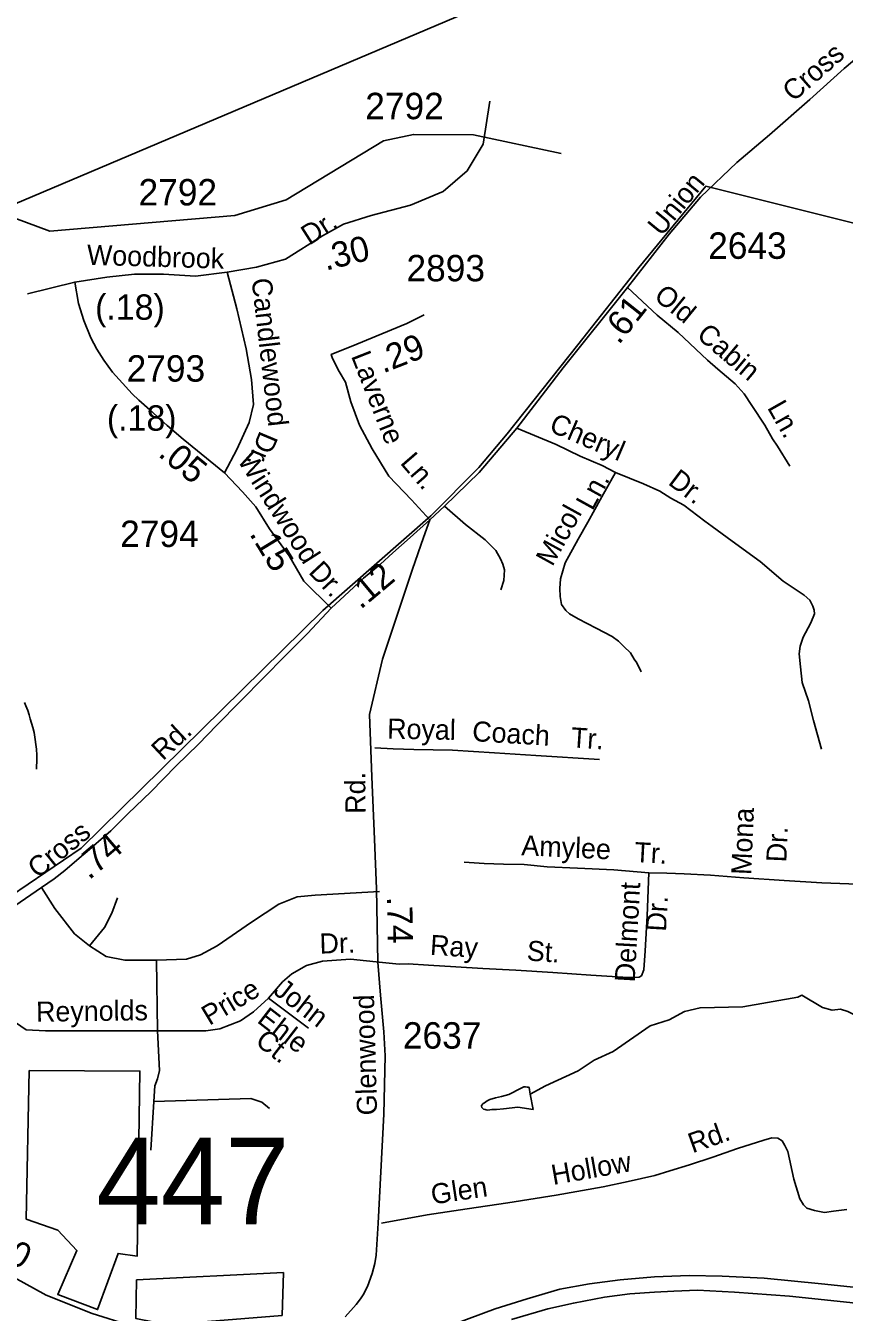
# Model space of a CAD drawing. Extents: x 1547597 to 1699558, y 810033 to 920809.
# Drawn here: x 1676262 to 1680138, y 851135 to 857223 of the extents above; entities that cross this region are included whole.
import ezdxf

# ---------------------------------------------------------------- set-up
doc = ezdxf.new("R2010")
doc.units = 0
for name, color, linetype in [('Exist Boundary Political City Limit New', 7, 'Continuous'), ('Exist Boundary Political City Limit New Hole', 7, 'Continuous'), ('Exist Hydrographic Misc Water Feature', 7, 'Continuous'), ('Exist Road Non-System Type 51', 7, 'Continuous'), ('Exist Road Non-System Type 51 Label', 7, 'Continuous'), ('Exist Road Primary Interstate Divided Center Attributed', 7, 'Continuous'), ('Exist Road Secondary Mileage Hundredths English Label', 7, 'Continuous'), ('Exist Road Secondary Structure Standard Bridge Number Label', 7, 'Continuous'), ('Exist Road Secondary Type 51 Attributed', 7, 'Continuous'), ('Exist Road Secondary Type 51 Label', 7, 'Continuous'), ('Exist Road Secondary Type 51 Number Label', 7, 'Continuous'), ('Exist Utilities Electrical Transmission Line', 7, 'Continuous'), ('Map Preparation Boundary City Limit Buffer Line', 7, 'Continuous')]:
    doc.layers.add(name, color=color, linetype=linetype)

msp = doc.modelspace()

# ---------------------------------------------------------------- linework, layer by layer
at = {"layer": 'Exist Boundary Political City Limit New'}
msp.add_lwpolyline([(1675602.8, 852706.4), (1676523.6, 853330.3), (1677668.3, 854455.2), (1678179.3, 854904.3), (1678408, 855131.8), (1678541, 855292), (1678876.4, 855712.4), (1679165.3, 856078.8), (1679482, 856463.8), (1680341, 856248.7), (1680328.9, 854641), (1680729.8, 854567.4)], dxfattribs=at)
at = {"layer": 'Exist Boundary Political City Limit New Hole'}
msp.add_lwpolyline([(1676278.5, 852278.1), (1676802.8, 852276.1), (1676789.8, 851400.2), (1676699, 851413.2), (1676601.7, 851147.2), (1676413.6, 851218.5), (1676504.4, 851426.2), (1676413.6, 851523.5), (1676264.4, 851575.4), (1676278.5, 852278.1)], dxfattribs=at)
msp.add_lwpolyline([(1676785.6, 851288.2), (1677481.6, 851322.4), (1677475.9, 851119.8), (1677122.1, 851091.3), (1676965.3, 851082.7), (1676871.1, 851088.5), (1676782.7, 851105.6)], close=True, dxfattribs=at)
at = {"layer": 'Exist Hydrographic Misc Water Feature'}
for points in [[(1678796.6, 856618.8), (1678381.6, 856706.1), (1678097.6, 856708.6), (1677955.6, 856678.6), (1677494.6, 856399.2), (1677251.6, 856325.3), (1676375.5, 856251.2), (1675515.9, 856569), (1675462.5, 856594.8), (1675402.3, 856630.9), (1675354.6, 856695.4), (1675256.6, 856881.2), (1675249.6, 856947.1), (1675215.5, 856974), (1675200.6, 857099), (1675175.6, 857122.5), (1675065.5, 857676.2), (1674925.5, 857892.4), (1674636.6, 858131.4), (1674005, 858498.8), (1673911.4, 858541.1), (1673892.5, 858698), (1673877.5, 858839.5)], [(1676313.5, 853705.2), (1676313.5, 853715), (1676313.8, 853743.8), (1676313.9, 853771.7), (1676312.4, 853799.6), (1676310.4, 853821.8), (1676306.7, 853845.6), (1676301, 853877.8), (1676295, 853901.7), (1676283.5, 853943.8), (1676277.6, 853962), (1676271.9, 853981.8), (1676262, 854004.1), (1676256.1, 854019.8)], [(1680658.7, 852205.3), (1680512, 852342), (1680420.3, 852403), (1680198.9, 852535.6), (1680154.8, 852557.8), (1680119.1, 852568.4), (1680081, 852565), (1680034.9, 852576.6), (1679936.1, 852635.2), (1679917.4, 852625.8), (1679657.2, 852579.3), (1679455, 852576.1), (1679381, 852558.7), (1679308.9, 852519.2), (1679218.6, 852489.8), (1679044, 852368.6), (1678953.7, 852327), (1678877.4, 852277.7), (1678723.1, 852206.1), (1678650.8, 852167.3)], [(1678650.8, 852167.3), (1678664.5, 852094.9), (1678592.3, 852104.5), (1678524.5, 852096.9), (1678490.5, 852093.5), (1678468.5, 852093.9), (1678450.6, 852091.8), (1678442.3, 852092), (1678436.5, 852093.8), (1678430.1, 852096.3), (1678424.5, 852099.8), (1678421.7, 852103.9), (1678419.7, 852109.7), (1678420.5, 852113.8), (1678427.4, 852121.9), (1678434.7, 852125.8), (1678446.1, 852134.6), (1678458.7, 852141.7), (1678486.8, 852149.3), (1678514.6, 852155.3), (1678548.9, 852165.3), (1678607, 852194.6), (1678620.9, 852200.8), (1678628, 852201.5), (1678636.9, 852200.5), (1678641.1, 852200.4), (1678644.9, 852198.7), (1678650.8, 852167.3)]]:
    msp.add_lwpolyline(points, dxfattribs=at)
at = {"layer": 'Exist Road Non-System Type 51'}
for p, q in [((1676885.7, 852466.7), (1676881.2, 852800.7)), ((1677410.9, 852620.8), (1677600.7, 852479.5)), ((1676868, 852132.7), (1676854.8, 851901.5))]:
    msp.add_line(p, q, dxfattribs=at)
for points in [[(1676493.9, 856009.8), (1676511, 855909.1), (1676537.3, 855828.5), (1676569.7, 855745.8), (1676598.6, 855693.2), (1676631.6, 855640.5), (1676672.5, 855583.6), (1676703.8, 855549), (1676766.5, 855481.7), (1676797.9, 855451), (1676849, 855405.9), (1676930.8, 855331.7), (1677006.5, 855266.2)], [(1679111.3, 855984.3), (1679251.5, 855853.5), (1679351.9, 855771.5), (1679489.4, 855640.6), (1679538.5, 855597.6), (1679621.2, 855527.9), (1679664.2, 855481), (1679699.2, 855426.3), (1679761.3, 855332.9), (1679798, 855268.2), (1679821.3, 855233.7), (1679879.4, 855138.5)], [(1678587.7, 855318), (1678772.8, 855240.9), (1678887.8, 855186.6), (1678991, 855142.4), (1679054.3, 855109.1)], [(1679054.3, 855109.1), (1678990, 854994.4), (1678923.5, 854873.7), (1678877.8, 854792.6), (1678815.5, 854681.8)], [(1679054.3, 855109.1), (1679187.3, 855054.4), (1679264.7, 855020.8), (1679316, 854987.8), (1679377.4, 854954.5), (1679477.9, 854878.5), (1679512.5, 854853)], [(1678244.8, 854950.1), (1678344.9, 854863.4), (1678437.5, 854789.5), (1678488.5, 854740.4), (1678509.7, 854700), (1678521.2, 854675.7), (1678528.7, 854647.6), (1678525.7, 854597.6), (1678510.8, 854553.9)], [(1679512.5, 854853), (1679606.1, 854783.8), (1679740.2, 854687), (1679848.4, 854594.8), (1679947.1, 854528.8), (1679974.7, 854504.2), (1679988.1, 854475.9), (1679995.7, 854457.8), (1679997.4, 854439.7), (1679991, 854423.8), (1679978.4, 854394.1), (1679943.1, 854328.8), (1679928.2, 854287), (1679923.5, 854251.1), (1679930.2, 854188.9), (1679938.7, 854114.7), (1679969, 854028.1), (1679991.2, 853935.6), (1680030.4, 853798.7)], [(1678815.5, 854681.8), (1678794, 854606.2), (1678791.1, 854560.2), (1678792.3, 854522.2), (1678799.5, 854484), (1678819, 854455.6), (1678836.6, 854439.2), (1678878.2, 854416.4), (1678963.4, 854372.6), (1679038.6, 854333.1), (1679068.2, 854310.5), (1679093.7, 854285.9), (1679125.1, 854255.3), (1679142.5, 854224.9), (1679156.2, 854208.6), (1679175.3, 854166.2)], [(1678978.8, 853750), (1678677, 853770.1), (1678481.1, 853782.1), (1678283.2, 853794.1), (1678099.2, 853797.8), (1678001.2, 853801.8), (1677915.2, 853805.5)], [(1679212.1, 853215), (1679046.3, 853228.3), (1678874.3, 853235.8), (1678730.4, 853242.7), (1678622.5, 853252.9), (1678524.5, 853254.9), (1678432.5, 853258.8), (1678338.6, 853264.7)], [(1679212.1, 853215), (1679204, 853011), (1679194.6, 852845.1), (1679188.8, 852755.2), (1679178.2, 852727.4), (1679166, 852719.7), (1679114, 852718.7), (1678938.1, 852730.3), (1678758.2, 852741.9), (1678582.4, 852753.5), (1678426.4, 852760.7), (1678298.5, 852769.2), (1678168.6, 852777.9), (1678072.7, 852783.8), (1678030.6, 852782.7), (1677950.7, 852790.3)], [(1680287.6, 853157.2), (1680031.6, 853166.4), (1679853.7, 853178), (1679661.9, 853189.9), (1679504, 853203.1), (1679380.1, 853209.6), (1679298.1, 853213.2), (1679212.1, 853215)], [(1676563.4, 852869.2), (1676492.8, 852924.8), (1676400.1, 853044.7), (1676337, 853145.3)], [(1676563.4, 852869.2), (1676634.1, 852954.8), (1676669.4, 853023.3), (1676695.9, 853096.1)], [(1677936.2, 853126.1), (1677631.6, 853108.9), (1677547.8, 853100.4), (1677459.5, 853066.1), (1677331.5, 852980.5), (1677168.2, 852869.2), (1677088.7, 852826.4), (1677022.5, 852805), (1676881.2, 852800.7)], [(1676881.2, 852800.7), (1676731.2, 852800.7), (1676642.9, 852817.8), (1676563.4, 852869.2)], [(1677410.9, 852620.8), (1677477.1, 852697.9), (1677521.3, 852736.4), (1677591.9, 852775), (1677666.9, 852796.4), (1677799.4, 852805), (1677950.7, 852790.3)], [(1676885.7, 852466.7), (1677115.2, 852466.7), (1677181.4, 852475.3), (1677278.5, 852513.8), (1677340.3, 852556.6), (1677410.9, 852620.8)], [(1676157.4, 852543.8), (1676263.3, 852471), (1676356, 852466.7), (1676885.7, 852466.7)], [(1676885.7, 852466.7), (1676894.5, 852278.3), (1676885.7, 852239.8), (1676872.4, 852205.5), (1676868, 852132.7)], [(1676868, 852132.7), (1677327.1, 852145.6), (1677380, 852128.4), (1677415.3, 852098.5)], [(1677945.7, 851555.8), (1678162.7, 851595.4), (1678351.3, 851623.6), (1678544, 851651.7), (1678772.9, 851689.1), (1678995.9, 851728.6), (1679114.5, 851754.2), (1679241.1, 851781.7), (1679311.6, 851804.2), (1679404.2, 851832.4), (1679515, 851868.2), (1679631.9, 851909.8), (1679756.8, 851949.3), (1679795.1, 851960.5), (1679823, 851958), (1679842.8, 851945.6), (1679856.3, 851923.3), (1679869.8, 851895), (1679899.1, 851764.3), (1679927.3, 851671.7), (1679944.7, 851643.3), (1679960.4, 851627), (1679996.2, 851616.3), (1680020.1, 851611.8), (1680044.1, 851607.3), (1680086.2, 851612.5), (1680150.4, 851621.2)]]:
    msp.add_lwpolyline(points, dxfattribs=at)
at = {"layer": 'Exist Road Primary Interstate Divided Center Attributed'}
for points in [[(1682528.9, 851071.6), (1682446.6, 851058.9), (1682258.6, 851048.7), (1682013.2, 851061.4), (1681758.7, 851081.7), (1681306.6, 851132.6), (1680890, 851175.8), (1680549.1, 851213.9), (1680361.2, 851234.2), (1680029.9, 851269.8), (1679758.1, 851295.2), (1679560, 851305.4), (1679402.5, 851307.9), (1679238.9, 851302.9), (1679076.4, 851287.6), (1678931.6, 851269.8), (1678790.9, 851244.4), (1678636.9, 851198.6), (1678484.5, 851150.4), (1678293, 851079.2), (1678219.6, 851045.7), (1678106.4, 850990.6), (1678018.7, 850939.4), (1677886.6, 850850.7)], [(1678562.5, 851100.8), (1678733.5, 851150.4), (1678855.4, 851178.3), (1679002.7, 851206.3), (1679122.1, 851221.5), (1679238.9, 851229.1), (1679331.4, 851234.2), (1679443.2, 851239.3), (1679618.5, 851229.5), (1679878.7, 851211.1), (1680164.6, 851180.9), (1680366.2, 851155.4), (1680632.9, 851122.4)]]:
    msp.add_lwpolyline(points, dxfattribs=at)
at = {"layer": 'Exist Road Secondary Type 51 Attributed'}
for points in [[(1678174.9, 854884.1), (1678244.8, 854950.1), (1678409.4, 855109.3), (1678587.7, 855318), (1678807.1, 855603.5), (1679111.3, 855984.3), (1679308.7, 856236.2), (1679456.8, 856411.8), (1679629.6, 856576.6), (1679782.9, 856707), (1679974.9, 856874.5), (1680136.8, 857020), (1680345.2, 857195.7)], [(1677216.1, 856056.7), (1677353.8, 856080.8), (1677491.5, 856118.7), (1677667.1, 856229), (1677766.9, 856284.1), (1677897.7, 856325.5), (1678083.6, 856373.7), (1678238.6, 856439.2), (1678352.2, 856535.7), (1678427.9, 856663.2), (1678458.9, 856866.5)], [(1676270.1, 855954.7), (1676493.9, 856009.8), (1676645.4, 856033.9), (1676776.2, 856047.7), (1676913.9, 856047.7), (1677065.4, 856037.4), (1677216.1, 856056.7)], [(1677216.1, 856056.7), (1677261.3, 855882.8), (1677306.1, 855693.3), (1677330.2, 855548.6), (1677340.5, 855431.4), (1677319.8, 855345.3), (1677261.3, 855217.8), (1677202.8, 855107.5)], [(1678174.9, 854884.1), (1678088.7, 854979.3), (1677981, 855091.5), (1677901.8, 855221.3), (1677842.5, 855333.6), (1677800.7, 855443.6), (1677776.5, 855536), (1677745.8, 855586.6), (1677715, 855648.2), (1677708.4, 855668), (1677829.3, 855716.4), (1678066.7, 855813.2), (1678148, 855855)], [(1677006.5, 855266.2), (1677202.8, 855107.5)], [(1677202.8, 855107.5), (1677288.9, 855018.1), (1677350.8, 854945.7), (1677416.2, 854842.4), (1677509.2, 854714.9), (1677578.1, 854594.3), (1677708.5, 854466.1)], [(1677708.5, 854466.1), (1677771.7, 854524.8), (1677861.5, 854609), (1677940.9, 854675.5), (1678000, 854728.3), (1678081.5, 854800.7), (1678174.9, 854884.1)], [(1678174.9, 854884.1), (1678145.4, 854800.6), (1678092.7, 854651), (1677950.5, 854225.6), (1677888.9, 853963.7), (1677899.9, 853668.9), (1677913.2, 853373.7), (1677922, 853138.3), (1677928.4, 852791.8), (1677941.6, 852635.6), (1677956.9, 852461.7), (1677963.2, 852348.2), (1677956.7, 852072.8), (1677942.6, 851798.6), (1677930.9, 851556.5), (1677920.6, 851404.5), (1677915.5, 851365.4), (1677902.3, 851317.9), (1677880.1, 851256.8), (1677859.2, 851217.5), (1677846.2, 851198.7), (1677825.7, 851170.9), (1677773.8, 851113.3)], [(1676184.7, 853040.2), (1676337, 853145.3), (1676395.8, 853186), (1676446.6, 853225), (1676536.2, 853303.2), (1676664.5, 853412.7), (1676746.2, 853495), (1676854.4, 853596.9), (1676974.9, 853720.5), (1677079.1, 853822.5), (1677167, 853912.7), (1677277.3, 854024.6), (1677391.7, 854142.3), (1677485.7, 854236.5), (1677596, 854346.3), (1677708.5, 854466.1)], [(1677637.7, 850963.2), (1677437.5, 851037.4), (1677299.6, 851072), (1677122.3, 851072), (1677008.3, 851060.6), (1676757.8, 851072), (1676576.2, 851129.3), (1676358.9, 851214.9), (1675930.2, 851451.3), (1675823.4, 851504.7), (1675603.4, 851613.2), (1675235.4, 851814.8), (1675173.9, 851842), (1674997.7, 851941.7), (1674856.9, 852002.5), (1674707.9, 852051.6)]]:
    msp.add_lwpolyline(points, dxfattribs=at)
at = {"layer": 'Exist Utilities Electrical Transmission Line'}
msp.add_lwpolyline([(1658056.2, 847054), (1658642.6, 847434.5), (1659307.8, 847869.8), (1659997.1, 848323.1), (1660793.1, 848832.8), (1661317.2, 849168.1), (1662048.9, 849658.7), (1662732.4, 850115.9), (1663434, 850590.9), (1663897.7, 850898.8), (1664365.3, 851202.9), (1664738.3, 851460.1), (1664875.4, 851550.3), (1665348, 851760.2), (1665856.4, 851987.6), (1666371.1, 852215.1), (1666960, 852471.5), (1667669.1, 852779.9), (1672104.2, 854678.6), (1675930.7, 856261.4), (1682296.2, 858958.5), (1686555.2, 862371.2)], dxfattribs=at)
at = {"layer": 'Map Preparation Boundary City Limit Buffer Line'}
msp.add_lwpolyline([(1675602.8, 852706.4), (1676523.6, 853330.3), (1677668.3, 854455.2), (1678179.3, 854904.3), (1678408, 855131.8), (1678541, 855292), (1678876.4, 855712.4), (1679165.3, 856078.8), (1679482, 856463.8), (1680341, 856248.7), (1680328.9, 854641), (1680729.8, 854567.4)], dxfattribs=at)

# ---------------------------------------------------------------- texts
at = {"layer": 'Exist Road Non-System Type 51 Label'}
for s, rotation, p in [('Old', 320.75906, (1679231.2, 855933.6)), ('Cabin', 319.87509, (1679433.4, 855750.6)), ('Ln.', 299.5637, (1679770.7, 855416.1)), ('Cheryl', 336.81482, (1678734.9, 855305.6)), ('Dr.', 322.90214, (1679298.7, 855055.7)), ('Ln.', 61.14731, (1678945, 854924.2)), ('Micol', 61.14731, (1678755.5, 854660.1)), ('Royal', 358.84778, (1677972.6, 853849.6)), ('Coach', 356.49524, (1678373.9, 853838)), ('Tr.', 356.1894, (1678841.2, 853808.5)), ('Mona', 87.51222, (1679696.5, 853202.9)), ('Amylee', 357.25495, (1678607.3, 853297.9)), ('Dr.', 87.51222, (1679863.1, 853262.8)), ('Tr.', 356.99725, (1679142.1, 853265.2)), ('Delmont', 86.75604, (1679145.3, 852694.5)), ('Dr.', 86.75604, (1679293.4, 852934.6)), ('Dr.', 1.64229, (1677654.2, 852831.8)), ('Ray', 356.16796, (1678174.3, 852826.8)), ('St.', 356.22453, (1678632.3, 852799.5)), ('Price', 30.98142, (1677131.5, 852489.3)), ('John', 322.23356, (1677428.8, 852646.3)), ('Reynolds', 0.77004, (1676311.3, 852509.4)), ('Ehle', 322.23356, (1677352.3, 852509.8)), ('Ct.', 322.23356, (1677343.2, 852406.7)), ('Rd.', 19.58769, (1679419, 851886.3)), ('Hollow', 10.04404, (1678759.4, 851736.7)), ('Glen', 8.50357, (1678187.8, 851644.3))]:
    msp.add_text(s, height=95, rotation=rotation, dxfattribs=at).set_placement(p)
at = {"layer": 'Exist Road Secondary Mileage Hundredths English Label'}
for s, rotation, p in [('.30', 13.78953, (1677682.6, 856063.8)), ('(.18)', 359.92124, (1676590.3, 855831.9)), ('.61', 51.61816, (1679070.1, 855709.7)), ('.29', 21.29159, (1677953.9, 855577.3)), ('(.18)', 359.92124, (1676646, 855307)), ('.05', 320.59441, (1676884.2, 855189.8)), ('.15', 301.358, (1677318.6, 854818.5)), ('.12', 39.94849, (1677847.3, 854457.8)), ('.74', 40.47909, (1676562, 853177.5)), ('.74', 271.0533, (1677971.9, 853100.9)), ('.60', 331.12695, (1676050.1, 851441.4))]:
    msp.add_text(s, height=120, rotation=rotation, dxfattribs=at).set_placement(p)
at = {"layer": 'Exist Road Secondary Structure Standard Bridge Number Label'}
msp.add_text('447', height=410.1, dxfattribs=at).set_placement((1676596.4, 851550.9))
at = {"layer": 'Exist Road Secondary Type 51 Label'}
for s, rotation, p in [('Cross', 41.1889, (1679896.8, 856859.8)), ('Union', 50.60005, (1679272.2, 856222.9)), ('Dr.', 32.56126, (1677604.8, 856182.2)), ('Woodbrook', 358.3441, (1676550.5, 856092.1)), ('Candlewood', 276.54366, (1677330.8, 856024.1)), ('Laverne', 291.49171, (1677801.1, 855660.4)), ('Dr.', 247.26456, (1677371.5, 855310.5)), ('Windwood', 302.56289, (1677261.3, 855167.4)), ('Ln.', 310.85516, (1678031.1, 855152.8)), ('Dr.', 312.82318, (1677596.8, 854635.4)), ('Rd.', 43.06604, (1676911.5, 853741.7)), ('Rd.', 90.61993, (1677871.1, 853494.1)), ('Cross', 38.9847, (1676319.5, 853183.8)), ('Glenwood', 91.51953, (1677925.9, 852067.6))]:
    msp.add_text(s, height=95, rotation=rotation, dxfattribs=at).set_placement(p)
at = {"layer": 'Exist Road Secondary Type 51 Number Label'}
for s, p in [('2792', (1677869.4, 856780.8)), ('2792', (1676796, 856372.7)), ('2643', (1679493.3, 856120)), ('2893', (1678064.6, 856013.6)), ('2793', (1676739.7, 855538.8)), ('2794', (1676708.8, 854756.2)), ('2637', (1678047.6, 852382.3))]:
    msp.add_text(s, height=125, dxfattribs=at).set_placement(p)

doc.saveas('drawing.dxf')
